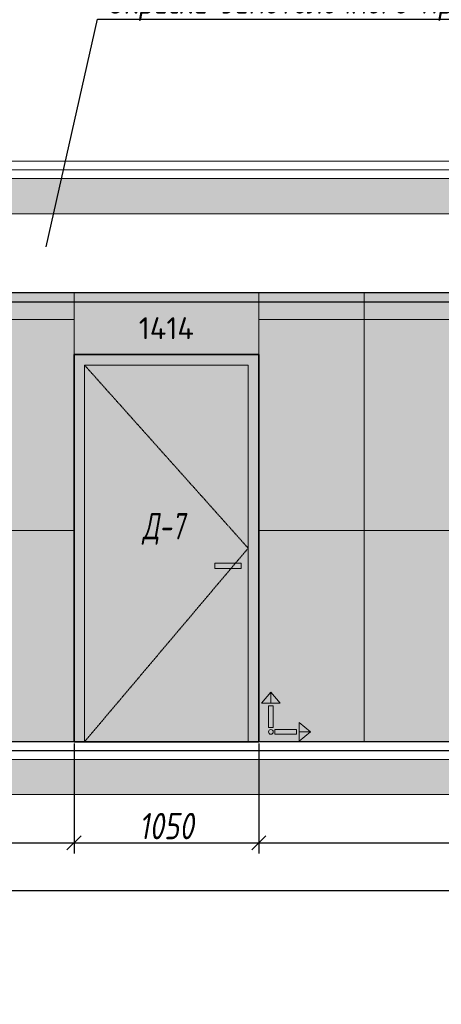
# Model space of a CAD drawing. Header units: millimetres. Extents: x -84210938 to 7466299, y -86687 to 22081.
# Tile 279 of 308: x 197227 to 199624, y 7072 to 12667. Entities that reach past the tile are written whole.
import ezdxf
from ezdxf import colors
from ezdxf.entities.mleader import LeaderData, LeaderLine
from ezdxf.math import Vec2, Vec3

# ---------------------------------------------------------------- set-up
doc = ezdxf.new("R2010")
doc.units = ezdxf.units.MM
doc.linetypes.add('( Hidden )', pattern=[0.375, 0.25, -0.125])
doc.linetypes.add('DASHDOT', pattern=[25.4, 12.7, -6.35, 0, -6.35])
doc.layers.get('Defpoints').update_dxf_attribs({"color": 31})
for name, color, linetype, lineweight in [('A-DETL-GENF', 7, 'Continuous', 5), ('meb', 26, 'Continuous', 15), ('Двери', 7, 'Continuous', 5), ('Отделка стен', 253, 'Continuous', 0)]:
    doc.layers.add(name, color=color, linetype=linetype, lineweight=lineweight)
doc.layers.add('dim_razv', color=7, linetype='DASHDOT', lineweight=9, true_color=0x285228)
doc.layers.add('pol', color=7, linetype='Continuous', lineweight=15, true_color=0x55666d)
doc.styles.add('fl_iso paper', font='isocpeur.ttf', dxfattribs={"width": 0.8, "oblique": 10})
doc.styles.add('GODT type AU', font='isocpeur.ttf')
doc.styles.add('In tre', font='isocpeur.ttf', dxfattribs={"width": 0.8, "oblique": 10})
doc.dimstyles.new('In tre 1_50', dxfattribs={"dimtxt": 150, "dimasz": 80, "dimexe": 60, "dimexo": 10, "dimgap": 20, "dimtad": 1, "dimdec": 0, "dimrnd": 5, "dimzin": 0, "dimdsep": 46, "dimtxsty": 'fl_iso paper', "dimblk": 'OBLIQUE', "dimcen": 0, "dimdle": 60, "dimadec": 0, "dimazin": 0, "dimtfac": 1, "dimtdec": 0, "dimtofl": 0, "dimtmove": 1, "dimatfit": 1, "dimfxl": 40, "dimtolj": 1, "dimtzin": 0, "dimarcsym": 1})

# ---------------------------------------------------------------- blocks, each defined once
blk = doc.blocks.new('_Oblique')
at = {"color": 0, "linetype": 'ByBlock', "lineweight": -2}
blk.add_line((-0.5, -0.5), (0.5, 0.5), dxfattribs=at)
blk = doc.blocks.new('*D185')
at = {"layer": 'Defpoints', "color": 0, "linetype": 'ByBlock', "transparency": 16777216}
for p in [(197536, 8564), (198586, 8564), (198586, 7989.8)]:
    blk.add_point(p, dxfattribs=at)
at = {"layer": 'dim_razv', "color": 0, "linetype": 'ByBlock', "lineweight": -2, "transparency": 16777216}
for p, q in [((197536, 8554), (197536, 7929.8)), ((198586, 8554), (198586, 7929.8)), ((197476, 7989.8), (198646, 7989.8))]:
    blk.add_line(p, q, dxfattribs=at)
at = {"layer": 'dim_razv', "color": 0, "linetype": 'ByBlock', "lineweight": -2, "transparency": 16777216, "xscale": 80, "yscale": 80, "zscale": 80, "rotation": 180}
blk.add_blockref('_Oblique', (197536, 7989.8), dxfattribs=at)
at = {"layer": 'dim_razv', "color": 0, "linetype": 'ByBlock', "lineweight": -2, "transparency": 16777216, "xscale": 80, "yscale": 80, "zscale": 80}
blk.add_blockref('_Oblique', (198586, 7989.8), dxfattribs=at)
at = {"layer": 'dim_razv', "color": 0, "linetype": 'ByBlock', "transparency": 16777216, "insert": (198061, 8084.8), "char_height": 150, "attachment_point": 5, "style": 'fl_iso paper'}
blk.add_mtext('\\A1;1050', dxfattribs=at)
blk = doc.blocks.new('*D186')
at = {"layer": 'Defpoints', "color": 0, "linetype": 'ByBlock', "transparency": 16777216}
for p in [(198586, 8564), (201676, 8264), (201676, 7989.8)]:
    blk.add_point(p, dxfattribs=at)
at = {"layer": 'dim_razv', "color": 0, "linetype": 'ByBlock', "lineweight": -2, "transparency": 16777216}
for p, q in [((198586, 8554), (198586, 7929.8)), ((201676, 8254), (201676, 7929.8)), ((198526, 7989.8), (201736, 7989.8))]:
    blk.add_line(p, q, dxfattribs=at)
at = {"layer": 'dim_razv', "color": 0, "linetype": 'ByBlock', "lineweight": -2, "transparency": 16777216, "xscale": 80, "yscale": 80, "zscale": 80, "rotation": 180}
blk.add_blockref('_Oblique', (198586, 7989.8), dxfattribs=at)
at = {"layer": 'dim_razv', "color": 0, "linetype": 'ByBlock', "lineweight": -2, "transparency": 16777216, "xscale": 80, "yscale": 80, "zscale": 80}
blk.add_blockref('_Oblique', (201676, 7989.8), dxfattribs=at)
at = {"layer": 'dim_razv', "color": 0, "linetype": 'ByBlock', "transparency": 16777216, "insert": (200131, 8084.8), "char_height": 150, "attachment_point": 5, "style": 'fl_iso paper'}
blk.add_mtext('\\A1;3090', dxfattribs=at)
blk = doc.blocks.new('*D198')
at = {"layer": 'Defpoints', "color": 0, "linetype": 'ByBlock', "transparency": 16777216}
for p in [(181726, 8264), (201676, 8264), (201676, 7717.8)]:
    blk.add_point(p, dxfattribs=at)
at = {"layer": 'dim_razv', "color": 0, "linetype": 'ByBlock', "lineweight": -2, "transparency": 16777216}
for p, q in [((181726, 8254), (181726, 7657.8)), ((201676, 8254), (201676, 7657.8)), ((181666, 7717.8), (201736, 7717.8))]:
    blk.add_line(p, q, dxfattribs=at)
at = {"layer": 'dim_razv', "color": 0, "linetype": 'ByBlock', "lineweight": -2, "transparency": 16777216, "xscale": 80, "yscale": 80, "zscale": 80, "rotation": 180}
blk.add_blockref('_Oblique', (181726, 7717.8), dxfattribs=at)
at = {"layer": 'dim_razv', "color": 0, "linetype": 'ByBlock', "lineweight": -2, "transparency": 16777216, "xscale": 80, "yscale": 80, "zscale": 80}
blk.add_blockref('_Oblique', (201676, 7717.8), dxfattribs=at)
at = {"layer": 'dim_razv', "color": 0, "linetype": 'ByBlock', "transparency": 16777216, "insert": (191701, 7812.8), "char_height": 150, "attachment_point": 5, "style": 'fl_iso paper'}
blk.add_mtext('\\A1;19950', dxfattribs=at)
blk = doc.blocks.new('*D227')
at = {"layer": 'Defpoints', "color": 0, "linetype": 'ByBlock', "transparency": 16777216}
for p in [(185676, 8564), (197536, 8564), (197536, 7989.8)]:
    blk.add_point(p, dxfattribs=at)
at = {"layer": 'dim_razv', "color": 0, "linetype": 'ByBlock', "lineweight": -2, "transparency": 16777216}
for p, q in [((185676, 8554), (185676, 7929.8)), ((197536, 8554), (197536, 7929.8)), ((185616, 7989.8), (197596, 7989.8))]:
    blk.add_line(p, q, dxfattribs=at)
at = {"layer": 'dim_razv', "color": 0, "linetype": 'ByBlock', "lineweight": -2, "transparency": 16777216, "xscale": 80, "yscale": 80, "zscale": 80, "rotation": 180}
blk.add_blockref('_Oblique', (185676, 7989.8), dxfattribs=at)
at = {"layer": 'dim_razv', "color": 0, "linetype": 'ByBlock', "lineweight": -2, "transparency": 16777216, "xscale": 80, "yscale": 80, "zscale": 80}
blk.add_blockref('_Oblique', (197536, 7989.8), dxfattribs=at)
at = {"layer": 'dim_razv', "color": 0, "linetype": 'ByBlock', "transparency": 16777216, "insert": (191606, 8084.8), "char_height": 150, "attachment_point": 5, "style": 'fl_iso paper'}
blk.add_mtext('\\A1;11860', dxfattribs=at)
blk = doc.blocks.new('1')
at = {"layer": 'pol', "linetype": 'ByBlock'}
h = blk.add_hatch(color=1, dxfattribs=at)
h.paths.add_polyline_path([(35776.4, 73135.4), (35803.1, 73135.4), (35803.1, 73259), (35776.4, 73259)])
h.paths.add_polyline_path([(35789.8, 73274.6), (35843.2, 73274.6), (35789.8, 73338.2)])
h.paths.add_polyline_path([(35789.8, 73274.6), (35736.3, 73274.6), (35789.8, 73338.2)])
edge = h.paths.add_edge_path()
edge.add_arc((35789.8, 73110.5), 13.4, 0, 360)
h = blk.add_hatch(color=1, dxfattribs=at)
h.paths.add_polyline_path([(35813.3, 73097.1), (35813.3, 73123.9), (35936.9, 73123.9), (35936.9, 73097.1)])
h.paths.add_polyline_path([(35952.5, 73110.5), (35952.5, 73164), (36016.1, 73110.5)])
h.paths.add_polyline_path([(35952.5, 73110.5), (35952.5, 73057), (36016.1, 73110.5)])
at = {"layer": 'pol', "color": 1, "linetype": 'ByBlock'}
for points in [[(35789.8, 73274.6), (35736.3, 73274.6), (35789.8, 73338.2), (35789.8, 73274.6)], [(35789.8, 73274.6), (35843.2, 73274.6), (35789.8, 73338.2), (35789.8, 73274.6)], [(35952.5, 73110.5), (35952.5, 73164), (36016.1, 73110.5), (35952.5, 73110.5)], [(35952.5, 73110.5), (35952.5, 73057), (36016.1, 73110.5), (35952.5, 73110.5)]]:
    blk.add_lwpolyline(points, dxfattribs=at)
for points in [[(35776.4, 73135.4), (35803.1, 73135.4), (35803.1, 73259), (35776.4, 73259)], [(35813.3, 73097.1), (35813.3, 73123.9), (35936.9, 73123.9), (35936.9, 73097.1)]]:
    blk.add_lwpolyline(points, close=True, dxfattribs=at)
blk.add_circle((35789.8, 73110.5), 13.4, dxfattribs=at)

msp = doc.modelspace()

# ---------------------------------------------------------------- hatches: boundary and pattern name
at = {"layer": 'A-DETL-GENF'}
h = msp.add_hatch(dxfattribs=at)
h.set_pattern_fill('ANSI35', color=256, scale=20, style=0)
h.set_pattern_definition([(45, (32373.26, 722.8), (-89.80256, 89.80256), []), (45, (32463.07, 722.8), (-89.80256, 89.80256), [158.75, -31.75, 0, -31.75])])
h.paths.add_polyline_path([(154647.4, 11564), (203744.9, 11564), (203744.9, 11764), (154647.4, 11764)])
h.paths.add_polyline_path([(154647.4, 8264), (203744.9, 8264), (203744.9, 8464), (154647.4, 8464)])
at = {"layer": 'dim_razv', "true_color": 0xeceae4, "transparency": 33554687}
h = msp.add_hatch(dxfattribs=at)
h.set_pattern_fill('AR-SAND', color=254, scale=3, angle=315)
h.paths.add_polyline_path([(155506, 8564), (155506, 11114), (162286, 11114), (162286, 8564), (161756, 8564), (161756, 10764), (160156, 10764), (160156, 8564)])
h.paths.add_polyline_path([(163986, 8564), (163986, 11114), (175676, 11114), (175676, 8564), (175226, 8564), (175226, 10764), (173776, 10764), (173776, 8564), (166506, 8564), (166506, 10744), (164546, 10744), (164546, 8564)])
h.paths.add_polyline_path([(172651, 8614), (173451, 8614), (173451, 9264), (172651, 9264)], flags=16)
h.paths.add_polyline_path([(176726, 11114), (178286, 11114), (178286, 8564), (176726, 8564)])
h.paths.add_polyline_path([(180496, 11114), (184626, 11114), (184626, 8564), (180496, 8564)])
h.paths.add_polyline_path([(185676, 11114), (197536, 11114), (197536, 8564), (185676, 8564)])
h.paths.add_polyline_path([(187286, 9994), (188036, 9994), (188036, 8644), (187286, 8644)], flags=16)
h.paths.add_polyline_path([(198586, 11114), (201931, 11114), (201931, 8564), (198586, 8564)])
h.paths.add_polyline_path([(200121, 9994), (200871, 9994), (200871, 8644), (200121, 8644)], flags=16)
h.paths.add_polyline_path([(202981, 11114), (203236, 11114), (203236, 8564), (202981, 8564)])
at = {"layer": 'dim_razv', "true_color": 0xcccccc}
h = msp.add_hatch(dxfattribs=at)
h.set_pattern_fill('AR-SAND', color=254, scale=3, angle=315)
h.set_pattern_definition([(352.5, (76908.94, -2574.63), (100.42605, 107.2144), [0, -115.824, 0, -129.54, 0, -123.825]), (322.5, (76908.94, -2574.63), (247.41986, 56.70328), [0, -62.484, 0, -104.394, 0, -40.005]), (282.5, (76842.67, -2508.36), (168.0997, -167.48995), [0, -38.1, 0, -137.16, 0, -179.07]), (272.5, (76842.67, -2508.36), (209.26523, -114.68433), [0, -19.05, 0, -89.916, 0, -102.87])])
h.paths.add_polyline_path([(198336, 9579), (198486, 9579), (198486, 9549), (198336, 9549)])
at = {"layer": 'meb', "lineweight": 9, "true_color": 0x000000, "transparency": 33554687}
h = msp.add_hatch(dxfattribs=at)
h.set_pattern_fill('WOOD6', color=18, scale=500, angle=70, pattern_type=2)
h.set_pattern_definition([(65.6014, (44007.9, 13734.75), (171.008879, 469.846507), [32.596, -6486.6055]), (74.3987, (44045.486, 13721.068), (1582.275289, 5809.165425), [32.596, -6486.6065]), (66.9874, (43833.623, 13782.217), (171.0084906, 469.846981), [47.5655, -9465.5815]), (73.0127, (43805.432, 13792.478), (2608.34782, 8628.2388574), [47.5655, -9465.5825]), (65.4262, (43953.002, 13722.804), (2692.964117, 5936.9969055), [62.6995, -12477.2345]), (74.5739, (44079.86, 13676.631), (1582.2764426, 5809.1649888), [62.6995, -12477.2365]), (68.1525, (43865.649, 13738.635), (171.0092826, 469.8465317), [77.5405, -15430.521]), (71.8476, (43752.89, 13779.678), (4660.4585783, 14266.3986336), [77.5405, -15430.522]), (63.4182, (43905.162, 13737.556), (2008.926161, 4057.6106541), [65.4315, -13020.817]), (74.5739, (44131.544, 13657.82), (1582.2764426, 5809.1649888), [62.6995, -12477.2365]), (71.8476, (43712.954, 13794.214), (4660.4585783, 14266.3986336), [77.5405, -15430.522]), (70, (44018.25, 13361.2), (-469.8463, 171.01), [70, -430]), (70, (43966.57, 13380), (-469.8463, 171.01), [70, -430]), (70, (43849.1, 13422.74), (-469.8463, 171.01), [70, -430]), (69.209, (43775.3424, 13449.5903), (12954.03862925, 34127.60422081), [72.507, -72434.4025]), (69.5225, (43737.912, 13463.214), (171.01042241, 469.84603378), [100.0035, -59902.08]), (82.609, (43696.997, 13478.106), (4409.75308902, 34044.93653618), [48.674, -38890.441]), (61.4686, (43712.853, 13472.334), (1666.9538994, 3117.900554), [50.5595, -10061.3315]), (70.4775, (43673.7, 13486.585), (19880.30710864, 56082.73736222), [100.0035, -59902.08]), (70.7899, (43636.268, 13500.209), (11839.88184324, 34001.03541368), [72.507, -36430.962]), (70.7899, (43596.3314, 13514.745), (11839.88184324, 34001.03541368), [72.507, -36430.962]), (76.0724, (43873.051, 13488.52), (3378.7563056, 13668.722228), [118.163, -23514.439]), (63.9277, (43990.512, 13445.767), (4188.85944166, 8585.06869065), [118.163, -23514.4345]), (76.0724, (43801.079, 13517.376), (3378.7563056, 13668.722228), [118.163, -23514.439]), (63.9277, (43660.126, 13568.668), (4188.85944166, 8585.06869065), [118.163, -23514.4345]), (85.9453, (43952.3, 13523.525), (43.186263, 1580.547963), [36.4005, -3603.6525]), (80.954, (43917.263, 13485.73), (385.2068691, 2520.240605), [78.9385, -15708.7115]), (59.0461, (43954.85, 13472.05), (6795.4575344, 11360.9666392), [78.9385, -15708.706]), (80.954, (43772.897, 13556.898), (385.2068691, 2520.240605), [78.9385, -15708.7115]), (59.0461, (43707.119, 13580.84), (6795.4575344, 11360.9666392), [78.9385, -15708.706]), (74.7636, (43827.344, 13494.514), (1411.268487, 5339.318), [120.416, -5900.381]), (63.9277, (44042.195, 13426.956), (4188.85944166, 8585.06869065), [118.163, -23514.4345]), (63.9277, (43620.189, 13583.204), (4188.85944166, 8585.06869065), [118.163, -23514.4345]), (46.8016, (43724.2, 13569.3), (1794.733447, 2007.214747), [38.079, -3769.802]), (63.9911, (43703.258, 13526.375), (2179.9383233, 4527.455938), [47.7625, -9504.722]), (73.3664, (43893.606, 13406.546), (2266.322845, 7688.5481597), [82.6425, -8432.05]), (66.6337, (43922.073, 13396.185), (171.00869, 469.8466143), [82.6425, -8432.049]), (71.5911, (43808.389, 13437.562), (5515.5177835, 16615.6266733), [60.023, -17946.92]), (70, (43901.5, 13603.2), (-469.8463, 171.01), [62.5, -437.5]), (70, (44042.45, 13551.9), (-469.8463, 171.01), [62.5, -437.5]), (51.5652, (43984.8, 13642.06), (171.00867, 469.84671), [31.623, -1549.5145]), (63.2903, (43965.57, 13603.83), (2008.926495, 4057.6104033), [42.793, -8515.826]), (76.3401, (43954.876, 13559.835), (898.24016, 3929.77849), [45.277, -4482.415]), (80.6196, (43999.313, 13594.21), (385.2061187, 2520.240567), [40.697, -8098.712]), (92.6198, (44005.946, 13634.362), (-212.463999, 3801.952825), [32.5, -6467.497]), (70, (43929.67, 13563.7), (-469.8463, 171.01), [95, -405]), (70, (43995.45, 13539.75), (-469.8463, 171.01), [95, -405]), (73.3664, (43785.308, 13634.855), (2266.322845, 7688.5481597), [85.147, -8429.5455]), (66.6337, (43747.72, 13648.535), (171.00869, 469.8466143), [85.147, -8429.545]), (70, (44094.13, 13533.1), (-469.8463, 171.01), [62.5, -437.5]), (51.5652, (43952.3, 13523.53), (171.00867, 469.84671), [55.34, -1525.7975]), (65.2365, (43986.703, 13566.874), (171.009178, 469.846743), [30.104, -5990.692]), (77.4314, (43737.002, 13516.754), (1625.459454, 7389.714305), [57.987, -11539.4265]), (88.4349, (43749.62, 13573.35), (-127.82536, 1110.70212), [23.717, -1557.4215]), (63.66, (43922.87, 13661.94), (171.008346, 469.847107), [67.9155, -4459.7755]), (76.3401, (44063.82, 13610.637), (898.24016, 3929.77849), [67.9155, -4459.7765]), (71.273, (43829.521, 13632.065), (7054.6075495, 20844.2438088), [112.528, -22393.0265]), (68.7271, (43712.052, 13674.815), (171.0088508, 469.8466633), [112.528, -22393.0255]), (61.0275, (43962.166, 13652.957), (3162.809465, 5765.986942), [48.0885, -9569.6]), (70, (43859, 13610.7), (-469.8463, 171.01), [135, -365]), (76.3401, (44115.505, 13591.826), (898.24016, 3929.77849), [67.9155, -4459.7765]), (68.7271, (43672.115, 13689.351), (171.0088508, 469.8466633), [112.528, -22393.0255]), (60.5378, (43985.46, 13695.03), (171.009083, 469.84671), [45.6205, -2995.7595]), (70, (43809.7, 13716.44), (-469.8463, 171.01), [70, -430]), (70, (43781.5, 13726.7), (-469.8463, 171.01), [70, -430]), (79.211, (44027.944, 13629.016), (556.2152697, 2990.0877084), [93.7085, -18647.955]), (76.4916, (43753.8258, 13928.33), (14455.54399161, 60185.545455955), [57.862, -83980.958]), (76.4916, (43793.7628, 13913.794), (14455.54399161, 60185.545455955), [57.862, -83980.958]), (80.0418, (43830.6607, 13876.4108), (8425.60322164, 48013.86418706), [81.2445, -57297.7555]), (62.093, (43852.218, 13825.997), (6838.6377563, 12941.5171704), [121.152, -18051.623]), (63.5515, (43920.5792, 13867.627), (13892.44688303, 27933.073674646), [57.866, -89005.62]), (67.1373, (43950.471, 13832.803), (171.0122466, 469.845349), [50.0625, -9962.4325]), (71.7899, (43995.107, 13816.557), (4831.4685046, 14736.2447852), [80.039, -15927.7715]), (70, (44051.07, 13838.75), (-469.8463, 171.01), [40, -460]), (70, (44079.26, 13828.5), (-469.8463, 171.01), [40, -460]), (68.2101, (44107.87, 13775.515), (171.0098556, 469.8463527), [80.039, -15927.7715]), (68.2101, (44159.553, 13756.704), (171.0098556, 469.8463527), [80.039, -15927.7715]), (66.4238, (43979.077, 13779.825), (171.009185, 469.8468474), [40.078, -7975.5305]), (73.5763, (44096.538, 13737.072), (2095.3090965, 7218.702968), [40.078, -7975.5315]), (66.4238, (43894.504, 13810.606), (171.009185, 469.8468474), [40.078, -7975.5305]), (73.5763, (43777.044, 13853.355), (2095.3090965, 7218.702968), [40.078, -7975.5315]), (66.4238, (44021.363, 13764.434), (171.009185, 469.8468474), [40.078, -7975.5305]), (73.5763, (44054.252, 13752.463), (2095.3090965, 7218.702968), [40.078, -7975.5315]), (66.4238, (43934.44, 13796.07), (171.009185, 469.8468474), [40.078, -7975.5305]), (73.5763, (44148.22, 13718.26), (2095.3090965, 7218.702968), [40.078, -7975.5315]), (73.5763, (43737.107, 13867.89), (2095.3090965, 7218.702968), [40.078, -7975.5315]), (73.5763, (43819.33, 13837.968), (2095.3090965, 7218.702968), [40.078, -7975.5315]), (63.66, (43910.535, 13847.34), (171.008346, 469.847107), [22.6385, -4505.0525]), (76.3401, (43788.37, 13891.8), (898.24016, 3929.77849), [22.6385, -4505.0535]), (76.3401, (43748.435, 13906.34), (898.24016, 3929.77849), [22.6385, -4505.0535]), (70.2731, (44037.4, 13801.17), (-469.8466, 171.0099), [40.0005, -460.005]), (70, (44065.6, 13790.9), (-469.8463, 171.01), [40, -460]), (51.5652, (43869.12, 13923.6), (171.00867, 469.84671), [23.717, -1557.4205]), (92.6198, (43869.12, 13923.603), (-212.463999, 3801.952825), [24.375, -6475.622]), (71.5911, (43969.922, 13878.933), (5515.5177835, 16615.6266733), [30.012, -17976.931])])
h.paths.add_polyline_path([(197536, 10764), (198586, 10764), (198586, 11114), (197536, 11114)])
h.paths.add_polyline_path([(197536, 10764), (198586, 10764), (198586, 8564), (197536, 8564)])

# ---------------------------------------------------------------- linework, layer by layer
at = {"lineweight": 13}
for points in [[(154647.4, 11814), (203744.9, 11814), (203744.9, 11864), (154647.4, 11864)], [(203744.9, 11764), (154647.4, 11764), (154647.4, 11814), (203744.9, 11814)], [(154647.4, 11564), (203744.9, 11564), (203744.9, 11764), (154647.4, 11764)], [(185676, 11114), (197536, 11114), (197536, 8564), (185676, 8564)], [(197536, 10764), (198586, 10764), (198586, 11114), (197536, 11114)], [(198586, 11114), (201931, 11114), (201931, 8564), (198586, 8564)], [(197596, 10704), (198526, 10704), (198526, 8564), (197596, 8564)], [(198336, 9579), (198486, 9579), (198486, 9549), (198336, 9549)], [(154647.4, 8264), (203744.9, 8264), (203744.9, 8464), (154647.4, 8464)]]:
    msp.add_lwpolyline(points, close=True, dxfattribs=at)
at = {"lineweight": 30}
msp.add_lwpolyline([(203236, 11114), (155506, 11114), (155506, 11064), (203236, 11064)], close=True, dxfattribs=at)
at = {"lineweight": 35}
msp.add_lwpolyline([(197536, 10764), (198586, 10764), (198586, 8564), (197536, 8564)], close=True, dxfattribs=at)
at = {"linetype": '( Hidden )', "lineweight": 13, "ltscale": 10}
msp.add_lwpolyline([(197596, 10704), (198526, 9664), (197596, 8564)], dxfattribs=at)
at = {"lineweight": 30}
for points in [[(203236, 8564), (155506, 8564)], [(155506, 8514), (203236, 8514)]]:
    msp.add_lwpolyline(points, dxfattribs=at)
at = {"lineweight": 13}
for points in [[(203436, 8514), (203744.9, 8514), (203744.9, 8464), (154647.4, 8464), (154647.4, 8514), (155306, 8514)], [(155506, 8514), (203236, 8514)]]:
    msp.add_lwpolyline(points, dxfattribs=at)
at = {"layer": 'Отделка стен', "transparency": 33554687}
for points in [[(197076, 11114), (197076, 10964), (197536, 10964), (197536, 11114)], [(198586, 11114), (198586, 10964), (199186, 10964), (199186, 11114)], [(199186, 11114), (199186, 10964), (199786, 10964), (199786, 11114)], [(197076, 10964), (197076, 9764), (197536, 9764), (197536, 10964)], [(198586, 10964), (198586, 9764), (199186, 9764), (199186, 10964)], [(199186, 10964), (199186, 9764), (199786, 9764), (199786, 10964)], [(197076, 9764), (197076, 8564), (197536, 8564), (197536, 9764)], [(198586, 9764), (198586, 8564), (199186, 8564), (199186, 9764)], [(199186, 9764), (199186, 8564), (199786, 8564), (199786, 9764)]]:
    msp.add_lwpolyline(points, close=True, dxfattribs=at)

# ---------------------------------------------------------------- block references
at = {"linetype": 'ByBlock', "xscale": 0.9938708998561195, "yscale": 0.9938708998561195, "zscale": 0.9938708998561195}
msp.add_blockref('1', (163084.7, -64042.3), dxfattribs=at)

# ---------------------------------------------------------------- texts
at = {"layer": 'dim_razv', "color": 254, "true_color": 0xcccccc, "insert": (198061, 10914), "char_height": 125, "attachment_point": 5, "style": 'GODT type AU'}
msp.add_mtext_dynamic_manual_height_columns('1414', width=166.384, gutter_width=12.5, heights=[0], dxfattribs=at)
at = {"layer": 'Двери', "lineweight": 0, "insert": (198045.1, 9773.4), "char_height": 150, "attachment_point": 5, "style": 'fl_iso paper'}
msp.add_mtext_dynamic_manual_height_columns('{\\W0.7;Д-7}', width=190.261, gutter_width=1350, heights=[0], dxfattribs=at)

# ---------------------------------------------------------------- dimensions: what is measured, and where the dimension line sits
at = {"layer": 'dim_razv', "linetype": 'ByBlock'}
for base, p1, p2, picture, middle in [((197536, 7989.8), (185676, 8564), (197536, 8564), '*D227', (191606, 8084.8)), ((198586, 7989.8), (197536, 8564), (198586, 8564), '*D185', (198061, 8084.8)), ((201676, 7989.8), (198586, 8564), (201676, 8264), '*D186', (200131, 8084.8)), ((201676, 7717.8), (181726, 8264), (201676, 8264), '*D198', (191701, 7812.8))]:
    dim = msp.add_linear_dim(base=base, p1=p1, p2=p2, dimstyle='In tre 1_50', dxfattribs=at)
    dim.commit()
    dim.dimension.update_dxf_attribs({"geometry": picture, "text_midpoint": middle})

# ---------------------------------------------------------------- leaders
at = {"layer": 'dim_razv', "color": 0, "linetype": 'ByBlock'}
ml = msp.add_multileader_mtext('Standard', dxfattribs=at)
ml.set_content('Отделка дверного полотна и стены над дверным проемом в один цвет,\\Pотделка над дверью - дверным добором', style='In tre')
ml.set_leader_properties()
ml.build(insert=Vec2(0, 0))
ml.multileader.update_dxf_attribs({"text_left_attachment_type": 6, "text_right_attachment_type": 6, "dogleg_length": 1, "arrow_head_size": 0, "scale": 50})
ctx = ml.context
ctx.base_point, ctx.scale, ctx.char_height, ctx.arrow_head_size, ctx.landing_gap_size, ctx.plane_origin = Vec3(186022.2, 13244.7), 50, 150, 0, 4.5, Vec3(191689.1, 10903.5)
ctx.left_attachment, ctx.right_attachment = 6, 6
notes = []
notes.append((ctx, [(1, (1, 1, 0), (185972.2, 13244.7), (1, 0), 50, [(1, [(185476.7, 10937.7)], 0, [])])]))
ctx.mtext.insert, ctx.mtext.width, ctx.mtext.defined_height, ctx.mtext.flow_direction = Vec3(186026.7, 13439.7), 3092.716, 696.6, 5
ml = msp.add_multileader_mtext('Standard', dxfattribs=at)
ml.set_content('Плитка керамогранитная, настенная, размер плитки 600х1200мм, расположить вертикально', style='In tre')
ml.set_leader_properties()
ml.build(insert=Vec2(0, 0))
ml.multileader.update_dxf_attribs({"text_left_attachment_type": 6, "text_right_attachment_type": 6, "dogleg_length": 1, "arrow_head_size": 0, "scale": 50})
ctx = ml.context
ctx.base_point, ctx.scale, ctx.char_height, ctx.arrow_head_size, ctx.landing_gap_size, ctx.plane_origin = Vec3(172602.6, 13201.1), 50, 150, 0, 4.5, Vec3(174616.7, 12398)
ctx.left_attachment, ctx.right_attachment = 6, 6
notes.append((ctx, [(1, (1, 1, 0), (172552.6, 13201.1), (1, 0), 50, [(1, [(171985.4, 10824.6)], 0, [])])]))
ctx.mtext.insert, ctx.mtext.width, ctx.mtext.defined_height, ctx.mtext.flow_direction = Vec3(172607.1, 13396.1), 3060.297, 696.6, 5
ml = msp.add_multileader_mtext('Standard', dxfattribs=at)
ml.set_content('Цифры номера квартиры (аппартаментов), цвет металлический светлый, \\Pвысота номера - 130*мм', style='In tre')
ml.set_leader_properties()
ml.build(insert=Vec2(0, 0))
ml.multileader.update_dxf_attribs({"text_left_attachment_type": 6, "text_right_attachment_type": 6, "dogleg_length": 1, "arrow_head_size": 0, "scale": 50})
ctx = ml.context
ctx.base_point, ctx.scale, ctx.char_height, ctx.arrow_head_size, ctx.landing_gap_size, ctx.plane_origin = Vec3(181329.3, 13204.5), 50, 150, 0, 4.5, Vec3(191231.8, 11137.7)
ctx.left_attachment, ctx.right_attachment = 6, 6
notes.append((ctx, [(0, (1, 1, 0), (184750.6, 13204.5), (-1, 0), 50, [(1, [(185048.4, 10969.2)], 0, [])])]))
ctx.mtext.insert, ctx.mtext.width, ctx.mtext.defined_height, ctx.mtext.flow_direction = Vec3(181333.8, 13399.5), 3469.079, 696.6, 5
ml = msp.add_multileader_mtext('Standard', dxfattribs=at)
ml.set_content('Потолок подвесной, реечный\\Pрейка 50х50 белого цвета, шаг рейки 120-125мм', style='In tre')
ml.set_leader_properties()
ml.build(insert=Vec2(0, 0))
ml.multileader.update_dxf_attribs({"text_left_attachment_type": 6, "text_right_attachment_type": 6, "dogleg_length": 1, "arrow_head_size": 0, "scale": 50})
ctx = ml.context
ctx.base_point, ctx.scale, ctx.char_height, ctx.arrow_head_size, ctx.landing_gap_size, ctx.plane_origin = Vec3(167536.3, 12932.2), 50, 150, 0, 4.5, Vec3(176183.4, 11137.7)
ctx.left_attachment, ctx.right_attachment = 6, 6
notes.append((ctx, [(0, (1, 1, 0), (169788.2, 12932.2), (-1, 0), 50, [(1, [(169971, 11114)], 0, [])])]))
ctx.mtext.insert, ctx.mtext.width, ctx.mtext.defined_height, ctx.mtext.flow_direction = Vec3(167540.8, 13127.2), 2509.515, 696.6, 5
ml = msp.add_multileader_mtext('Standard', dxfattribs=at)
ml.set_content('Потолок подвесной, реечный\\Pрейка 50х50 белого цвета, шаг рейки 120-125мм', style='In tre')
ml.set_leader_properties()
ml.build(insert=Vec2(0, 0))
ml.multileader.update_dxf_attribs({"text_left_attachment_type": 6, "text_right_attachment_type": 6, "dogleg_length": 1, "arrow_head_size": 0, "scale": 50})
ctx = ml.context
ctx.base_point, ctx.scale, ctx.char_height, ctx.arrow_head_size, ctx.landing_gap_size, ctx.plane_origin = Vec3(193472.7, 12932.2), 50, 150, 0, 4.5, Vec3(202119.8, 11137.7)
ctx.left_attachment, ctx.right_attachment = 6, 6
notes.append((ctx, [(0, (1, 1, 0), (195724.5, 12932.2), (-1, 0), 50, [(1, [(195907.4, 11114)], 0, [])])]))
ctx.mtext.insert, ctx.mtext.width, ctx.mtext.defined_height, ctx.mtext.flow_direction = Vec3(193477.2, 13127.2), 2509.515, 696.6, 5
ml = msp.add_multileader_mtext('Standard', dxfattribs=at)
ml.set_content('Решетка вентиляционная декоративная 850х400 в цвет стен', style='In tre')
ml.set_leader_properties()
ml.build(insert=Vec2(0, 0))
ml.multileader.update_dxf_attribs({"text_left_attachment_type": 6, "text_right_attachment_type": 6, "dogleg_length": 1, "arrow_head_size": 0, "scale": 50})
ctx = ml.context
ctx.base_point, ctx.scale, ctx.char_height, ctx.arrow_head_size, ctx.landing_gap_size, ctx.plane_origin = Vec3(160385.8, 12847.8), 50, 150, 0, 4.5, Vec3(169956.1, 10760)
ctx.left_attachment, ctx.right_attachment = 6, 6
notes.append((ctx, [(0, (1, 1, 0), (163293.1, 12847.8), (-1, 0), 50, [(1, [(163651, 11517.5)], 0, [])])]))
ctx.mtext.insert, ctx.mtext.width, ctx.mtext.defined_height, ctx.mtext.flow_direction = Vec3(160390.3, 13042.8), 2996.732, 696.6, 5
ml = msp.add_multileader_mtext('Standard', dxfattribs=at)
ml.set_content('Окраска запотолочного пространства в белый цвет RAL9016', style='In tre')
ml.set_leader_properties()
ml.build(insert=Vec2(0, 0))
ml.multileader.update_dxf_attribs({"text_left_attachment_type": 6, "text_right_attachment_type": 6, "dogleg_length": 1, "arrow_head_size": 0, "scale": 50})
ctx = ml.context
ctx.base_point, ctx.scale, ctx.char_height, ctx.arrow_head_size, ctx.landing_gap_size, ctx.plane_origin = Vec3(197718.8, 12670.9), 50, 150, 0, 4.5, Vec3(202653.4, 9153.1)
ctx.left_attachment, ctx.right_attachment = 6, 6
notes.append((ctx, [(0, (1, 1, 0), (197668.8, 12670.9), (1, 0), 50, [(0, [(197378.5, 11376.2)], 0, [])])]))
ctx.mtext.insert, ctx.mtext.width, ctx.mtext.flow_direction = Vec3(197723.3, 12850.9), 3148.852, 5
ml = msp.add_multileader_mtext('Standard', dxfattribs=at)
ml.set_content('Розетка для уборочного инвентаря, \\Pв цвет стен', style='In tre')
ml.set_leader_properties()
ml.build(insert=Vec2(0, 0))
ml.multileader.update_dxf_attribs({"text_left_attachment_type": 6, "text_right_attachment_type": 6, "dogleg_length": 1, "arrow_head_size": 0, "scale": 50})
ctx = ml.context
ctx.base_point, ctx.scale, ctx.char_height, ctx.arrow_head_size, ctx.landing_gap_size, ctx.plane_origin = Vec3(193855, 7339.3), 50, 150, 0, 4.5, Vec3(191349.5, 7218.9)
ctx.left_attachment, ctx.right_attachment = 6, 6
notes.append((ctx, [(1, (1, 1, 0), (193805, 7339.3), (1, 0), 50, [(1, [(192986, 8814)], 0, [])])]))
ctx.mtext.insert, ctx.mtext.width, ctx.mtext.defined_height, ctx.mtext.flow_direction = Vec3(193859.5, 7519.3), 3060.297, 696.6, 5
ml = msp.add_multileader_mtext('Standard', dxfattribs=at)
ml.set_content('Зеркало на стене, выполнить в один уровень с отделкой стен', style='In tre')
ml.set_leader_properties()
ml.build(insert=Vec2(0, 0))
ml.multileader.update_dxf_attribs({"text_left_attachment_type": 6, "text_right_attachment_type": 6, "dogleg_length": 1, "arrow_head_size": 0, "scale": 50})
ctx = ml.context
ctx.base_point, ctx.scale, ctx.char_height, ctx.arrow_head_size, ctx.landing_gap_size, ctx.plane_origin = Vec3(159178.8, 7381.7), 50, 150, 0, 4.5, Vec3(168730.8, 5587.2)
ctx.left_attachment, ctx.right_attachment = 6, 6
notes.append((ctx, [(0, (1, 1, 0), (162071.4, 7381.7), (-1, 0), 20, [(1, [(163189.1, 8664)], 0, [])])]))
ctx.mtext.insert, ctx.mtext.width, ctx.mtext.defined_height, ctx.mtext.flow_direction = Vec3(159183.3, 7576.7), 3043.138, 696.6, 5
ml = msp.add_multileader_mtext('Standard', dxfattribs=at)
ml.set_content('Решетка вентиляционная декоративная 700х550 в цвет стен', style='In tre')
ml.set_leader_properties()
ml.build(insert=Vec2(0, 0))
ml.multileader.update_dxf_attribs({"text_left_attachment_type": 6, "text_right_attachment_type": 6, "dogleg_length": 1, "arrow_head_size": 0, "scale": 50})
ctx = ml.context
ctx.base_point, ctx.scale, ctx.char_height, ctx.arrow_head_size, ctx.landing_gap_size, ctx.plane_origin = Vec3(169534.2, 7381.7), 50, 150, 0, 4.5, Vec3(178397.5, 5587.2)
ctx.left_attachment, ctx.right_attachment = 6, 6
notes.append((ctx, [(0, (1, 1, 0), (172429.5, 7381.7), (-1, 0), 50, [(1, [(172835.9, 8664)], 0, [])])]))
ctx.mtext.insert, ctx.mtext.width, ctx.mtext.defined_height, ctx.mtext.flow_direction = Vec3(169538.7, 7576.7), 3043.138, 696.6, 5
ml = msp.add_multileader_mtext('Standard', dxfattribs=at)
ml.set_content('Шкаф пожарный встроенный', style='In tre')
ml.set_leader_properties()
ml.build(insert=Vec2(0, 0))
ml.multileader.update_dxf_attribs({"text_left_attachment_type": 6, "text_right_attachment_type": 6, "dogleg_length": 1, "arrow_head_size": 0, "scale": 50})
ctx = ml.context
ctx.base_point, ctx.scale, ctx.char_height, ctx.arrow_head_size, ctx.landing_gap_size, ctx.plane_origin = Vec3(188764, 7381.7), 50, 150, 0, 4.5, Vec3(197411.1, 5587.2)
ctx.left_attachment, ctx.right_attachment = 6, 6
notes.append((ctx, [(1, (1, 1, 0), (188714, 7381.7), (1, 0), 50, [(1, [(187619.5, 8664)], 0, [])])]))
ctx.mtext.insert, ctx.mtext.width, ctx.mtext.defined_height, ctx.mtext.flow_direction = Vec3(188768.5, 7576.7), 2509.515, 696.6, 5
for ctx, leaders in notes:
    for number, flags, end, landing, length, lines in leaders:
        leader = LeaderData()
        leader.index, (leader.has_last_leader_line, leader.has_dogleg_vector, leader.attachment_direction) = number, flags
        leader.last_leader_point, leader.dogleg_vector, leader.dogleg_length = Vec3(end), Vec3(landing), length
        for number, points, colour, breaks in lines:
            line = LeaderLine()
            line.index, line.vertices, line.color, line.breaks = number, Vec3.list(points), colors.encode_raw_color(colour), breaks
            leader.lines.append(line)
        ctx.leaders.append(leader)

doc.saveas('drawing.dxf')
